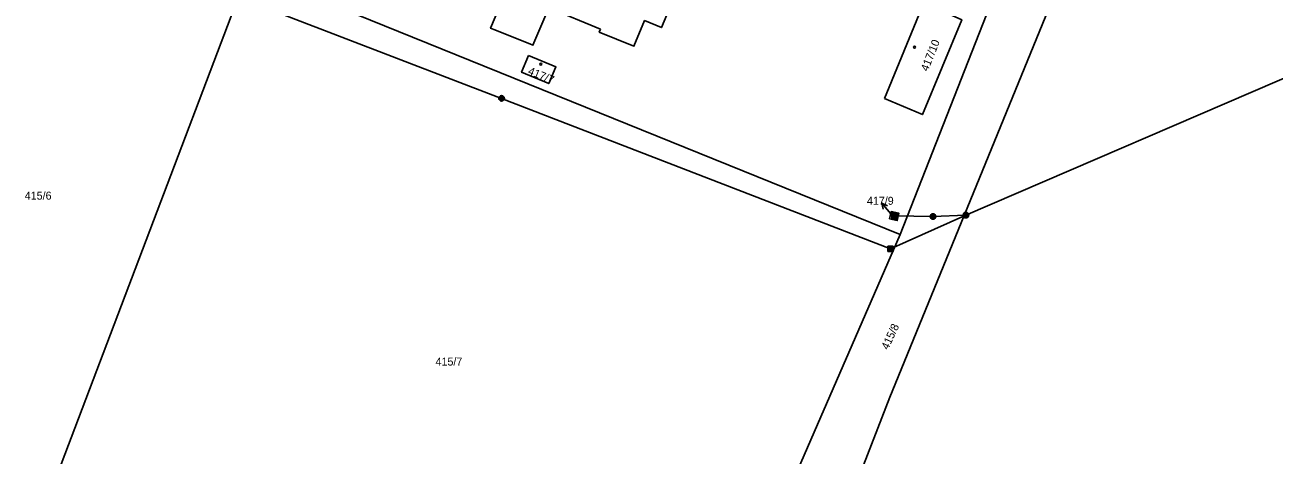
# Model space of a CAD drawing. Extents: x -587171 to -555306, y -1167727 to -1074732.
# Drawn here: x -560606.4 to -560378.5, y -1078669.2 to -1078590.7 of the extents above; entities that cross this region are included whole.
import ezdxf

# ---------------------------------------------------------------- set-up
doc = ezdxf.new("R2010")
doc.units = 0
for name, color, linetype in [('Hranice parcel', 7, 'Continuous'), ('Parcelní čísla', 7, 'Continuous'), ('Pop  PČ popisy', 7, 'Continuous'), ('Poz předměty', 7, 'Continuous'), ('Značky budov', 7, 'Continuous')]:
    doc.layers.add(name, color=color, linetype=linetype)

msp = doc.modelspace()

# ---------------------------------------------------------------- linework, layer by layer
at = {"layer": 'Hranice parcel'}
for p, q in [((-560446.84, -1078628.92), (-560416.49, -1078551.7)), ((-560604.5, -1078683.21), (-560565.69, -1078580.73)), ((-560565.69, -1078580.73), (-560446.84, -1078628.92)), ((-560491.68, -1078732.28), (-560446.84, -1078628.92))]:
    msp.add_line(p, q, dxfattribs=at)
for points in [[(-560479.26, -1078737.71), (-560448.7, -1078658.64), (-560406.12, -1078554.4)], [(-560515.91, -1078577.95), (-560521.5, -1078591.26), (-560520.94, -1078591.48), (-560514.36, -1078594.13), (-560513.8, -1078594.36), (-560510.89, -1078587.51), (-560501.49, -1078591.43)], [(-560501.49, -1078591.43), (-560501.71, -1078591.95), (-560495.37, -1078594.54), (-560493.42, -1078589.85), (-560490.36, -1078591.12), (-560488.1, -1078585.73)], [(-560449.67, -1078604.08), (-560442.75, -1078607.01), (-560435.57, -1078589.71), (-560442.48, -1078586.61), (-560449.67, -1078604.08)], [(-560514.57, -1078596.23), (-560515.86, -1078599.29), (-560510.92, -1078601.37), (-560509.6, -1078598.31), (-560514.57, -1078596.23)], [(-560448.43, -1078624.74), (-560448.75, -1078626.05), (-560447.36, -1078626.37), (-560447.05, -1078625.04), (-560448.43, -1078624.74)]]:
    msp.add_lwpolyline(points, dxfattribs=at)
at = {"layer": 'Pop  PČ popisy'}
for p, q in [((-560448.23, -1078625.52), (-560450.16, -1078623.22)), ((-560450.16, -1078623.22), (-560449.13, -1078623.67)), ((-560450.16, -1078623.22), (-560449.9, -1078624.31)), ((-560448.2, -1078625.55), (-560448.23, -1078625.52))]:
    msp.add_line(p, q, dxfattribs=at)
at = {"layer": 'Poz předměty'}
for p, q in [((-560589.29, -1078577.22), (-560519.5, -1078604.06)), ((-560370.39, -1078597.59), (-560434.82, -1078625.39)), ((-560519.5, -1078604.06), (-560448.59, -1078631.54)), ((-560448.59, -1078631.54), (-560434.82, -1078625.39)), ((-560448.31, -1078625.03), (-560447.31, -1078625.03)), ((-560448.31, -1078626.03), (-560448.31, -1078625.03)), ((-560448.31, -1078625.23), (-560447.31, -1078625.23)), ((-560448.31, -1078625.43), (-560447.31, -1078625.43)), ((-560448.31, -1078625.63), (-560447.31, -1078625.63)), ((-560448.11, -1078626.03), (-560448.11, -1078625.03)), ((-560447.91, -1078626.03), (-560447.91, -1078625.03)), ((-560440.83, -1078625.63), (-560447.81, -1078625.53)), ((-560447.71, -1078626.03), (-560447.71, -1078625.03)), ((-560447.51, -1078626.03), (-560447.51, -1078625.03)), ((-560447.31, -1078626.03), (-560447.31, -1078625.03)), ((-560434.82, -1078625.39), (-560440.83, -1078625.63)), ((-560448.31, -1078625.83), (-560447.31, -1078625.83)), ((-560448.31, -1078626.03), (-560447.31, -1078626.03)), ((-560449.09, -1078631.04), (-560448.09, -1078631.04)), ((-560449.09, -1078632.04), (-560449.09, -1078631.04)), ((-560449.09, -1078631.24), (-560448.09, -1078631.24)), ((-560449.09, -1078631.44), (-560448.09, -1078631.44)), ((-560449.09, -1078631.64), (-560448.09, -1078631.64)), ((-560449.09, -1078631.84), (-560448.09, -1078631.84)), ((-560449.09, -1078632.04), (-560448.09, -1078632.04)), ((-560448.89, -1078632.04), (-560448.89, -1078631.04)), ((-560448.69, -1078632.04), (-560448.69, -1078631.04)), ((-560448.49, -1078632.04), (-560448.49, -1078631.04)), ((-560448.29, -1078632.04), (-560448.29, -1078631.04)), ((-560448.09, -1078632.04), (-560448.09, -1078631.04))]:
    msp.add_line(p, q, dxfattribs=at)
for centre, radius in [((-560519.5, -1078604.06), 0.5), ((-560519.5, -1078604.06), 0.4), ((-560519.5, -1078604.06), 0.3), ((-560519.5, -1078604.06), 0.2), ((-560519.5, -1078604.06), 0.1), ((-560440.83, -1078625.63), 0.5), ((-560440.83, -1078625.63), 0.4), ((-560440.83, -1078625.63), 0.3), ((-560440.83, -1078625.63), 0.2), ((-560440.83, -1078625.63), 0.1), ((-560434.82, -1078625.39), 0.5), ((-560434.82, -1078625.39), 0.4), ((-560434.82, -1078625.39), 0.3), ((-560434.82, -1078625.39), 0.2), ((-560434.82, -1078625.39), 0.1)]:
    msp.add_circle(centre, radius, dxfattribs=at)
at = {"layer": 'Značky budov'}
for centre in [(-560444.19, -1078594.72), (-560512.36, -1078597.82), (-560447.8, -1078625.21)]:
    msp.add_circle(centre, 0.175, dxfattribs=at)

# ---------------------------------------------------------------- texts
at = {"layer": 'Parcelní čísla'}
for s, rotation, p in [('417/10', 68, (-560441.78, -1078599.23)), ('417/7', 338, (-560514.81, -1078599.61)), ('415/8', 65, (-560449.02, -1078650.07))]:
    msp.add_text(s, height=1.46, rotation=rotation, dxfattribs=at).set_placement(p)
for s, p in [('415/6', (-560606.47, -1078622.55)), ('417/9', (-560452.88, -1078623.49)), ('415/7', (-560531.55, -1078652.85))]:
    msp.add_text(s, height=1.46, dxfattribs=at).set_placement(p)

doc.saveas('drawing.dxf')
